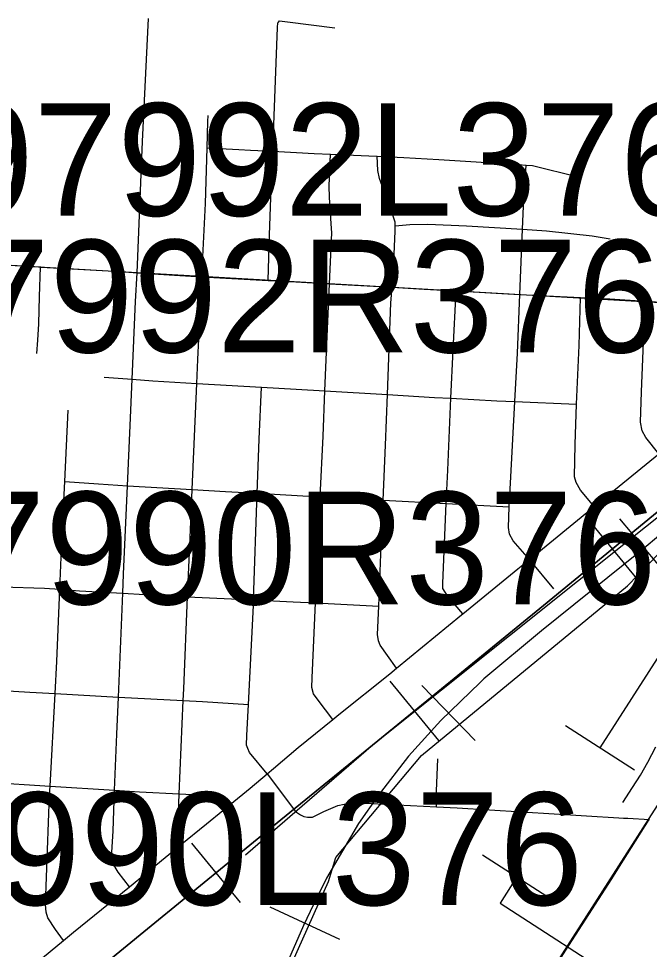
# Model space of a CAD drawing. Extents: x -157.2 to -99.3, y 12.2 to 46.2.
# Drawn here: x -146.139 to -145.523, y 39.597 to 40.507 of the extents above; entities that cross this region are included whole.
import ezdxf

# ---------------------------------------------------------------- set-up
doc = ezdxf.new("R2010")
doc.units = 0
for name, color, linetype in [('tdCoCityStreetMajor', 7, 'Continuous'), ('tdCoCityStreetMinor', 7, 'Continuous'), ('tdCoPipe2', 7, 'Continuous'), ('tdCoPriCL', 7, 'Continuous'), ('tdCoPriDiv', 7, 'Continuous'), ('tdCoPriNonDiv', 7, 'Continuous'), ('tdCoPriNonDivCL', 7, 'Continuous'), ('tdCoRRCL', 7, 'Continuous'), ('tdCoSectLine', 7, 'Continuous'), ('tdCoStrucPriMaintName', 7, 'Continuous')]:
    doc.layers.add(name, color=color, linetype=linetype)

msp = doc.modelspace()

# ---------------------------------------------------------------- linework, layer by layer
at = {"layer": 'tdCoCityStreetMajor'}
for p, q in [((-145.52741, 40.23062), (-145.46025, 40.22623)), ((-146.0311, 39.65875), (-145.98148, 39.69922))]:
    msp.add_line(p, q, dxfattribs=at)
for points in [[(-146.46598, 40.28411), (-146.4459, 40.28318), (-146.40126, 40.27998), (-146.34084, 40.27332), (-146.30114, 40.26913), (-146.28117, 40.26789), (-146.275, 40.26814), (-146.26913, 40.26855), (-146.25749, 40.26937), (-146.23357, 40.27036), (-146.19831, 40.26888), (-146.11787, 40.26402), (-146.11746, 40.264), (-146.06356, 40.26088), (-146.03998, 40.25951), (-146.02344, 40.25839)], [(-146.02344, 40.25839), (-145.98179, 40.25556), (-145.96036, 40.2544)], [(-145.96036, 40.2544), (-145.89546, 40.25086), (-145.86859, 40.2494), (-145.83555, 40.24758)], [(-145.83555, 40.24758), (-145.7746, 40.24422), (-145.74332, 40.24249), (-145.71185, 40.24065)], [(-145.71185, 40.24065), (-145.66736, 40.23805), (-145.64973, 40.23719), (-145.59033, 40.23427), (-145.56181, 40.23288), (-145.52741, 40.23062)], [(-145.57704, 40.03015), (-145.57024, 40.03571), (-145.51406, 40.08161), (-145.48382, 40.10631), (-145.46582, 40.12086), (-145.46019, 40.12692)], [(-145.77011, 39.87215), (-145.77011, 39.87215), (-145.70661, 39.92425), (-145.70526, 39.92535), (-145.65162, 39.96913), (-145.64046, 39.97826), (-145.57704, 40.03015)], [(-145.83231, 39.82208), (-145.82646, 39.82684), (-145.77665, 39.86679), (-145.77011, 39.87215)], [(-145.93992, 39.73317), (-145.93275, 39.73905), (-145.91327, 39.75483), (-145.89647, 39.7691), (-145.89033, 39.77431), (-145.86617, 39.79453), (-145.83231, 39.82208)], [(-146.29299, 39.76762), (-146.23102, 39.76438), (-146.20021, 39.76276), (-146.16988, 39.76084), (-146.10855, 39.75695), (-146.04558, 39.75296), (-146.02117, 39.75142), (-145.98236, 39.74937), (-145.96963, 39.7487), (-145.96297, 39.74846), (-145.95804, 39.74673), (-145.95163, 39.74353), (-145.94571, 39.73909), (-145.93992, 39.73317)], [(-145.98148, 39.69922), (-145.95593, 39.72006), (-145.93992, 39.73317)], [(-146.33113, 39.41246), (-146.33113, 39.41246), (-146.33077, 39.41279), (-146.29748, 39.44065), (-146.28616, 39.4499), (-146.22271, 39.5017), (-146.20747, 39.51414), (-146.18281, 39.53486), (-146.15829, 39.55472), (-146.13472, 39.57382), (-146.09556, 39.6061), (-146.08565, 39.61426), (-146.0311, 39.65875)]]:
    msp.add_lwpolyline(points, dxfattribs=at)
at = {"layer": 'tdCoCityStreetMinor'}
for p, q in [((-145.9552, 40.38055), (-145.92436, 40.37878)), ((-146.11788, 40.26401), (-146.11787, 40.26402)), ((-146.05577, 40.15643), (-146.02844, 40.1543)), ((-145.9653, 40.15031), (-145.90222, 40.14676)), ((-145.65464, 40.13256), (-145.59423, 40.13018)), ((-145.61664, 39.94956), (-145.64046, 39.97826)), ((-145.5444, 39.72558), (-145.523, 39.72443))]:
    msp.add_line(p, q, dxfattribs=at)
for points in [[(-146.02844, 40.1543), (-146.02519, 40.23041), (-146.02344, 40.25839), (-146.01826, 40.38661), (-146.0125, 40.50663)], [(-145.89116, 40.37701), (-145.88635, 40.49798), (-145.8861, 40.50242), (-145.88549, 40.50323)], [(-145.88549, 40.50323), (-145.88462, 40.50439), (-145.87673, 40.5034), (-145.83037, 40.49748)], [(-145.9552, 40.38055), (-145.95441, 40.40624), (-145.95427, 40.41199)], [(-145.96036, 40.2544), (-145.95688, 40.32609), (-145.9552, 40.38055)], [(-145.92436, 40.37878), (-145.91298, 40.37813), (-145.89116, 40.37701), (-145.85059, 40.37492), (-145.83484, 40.37427), (-145.79708, 40.3727), (-145.78898, 40.37226), (-145.76303, 40.37085)], [(-145.89546, 40.25086), (-145.89424, 40.29551), (-145.89153, 40.36777), (-145.89116, 40.37701)], [(-145.84008, 40.14315), (-145.83752, 40.20353), (-145.83555, 40.24758), (-145.83333, 40.29724), (-145.83407, 40.30612), (-145.83456, 40.31721), (-145.83579, 40.33201), (-145.83604, 40.34335), (-145.83484, 40.37427)], [(-145.77912, 40.13947), (-145.77562, 40.22918), (-145.7746, 40.24422), (-145.77291, 40.26913), (-145.77143, 40.29897), (-145.77143, 40.30409), (-145.77143, 40.30784), (-145.77414, 40.31573), (-145.78672, 40.35051), (-145.78845, 40.3584), (-145.78898, 40.37226)], [(-145.76303, 40.37085), (-145.72901, 40.369), (-145.65109, 40.36407), (-145.64357, 40.36353), (-145.63728, 40.36308), (-145.59264, 40.35199)], [(-145.65464, 40.13256), (-145.65207, 40.17985), (-145.64973, 40.23719), (-145.64713, 40.30094), (-145.64591, 40.33078), (-145.64357, 40.36353)], [(-145.77143, 40.30409), (-145.75713, 40.30538), (-145.73962, 40.30587), (-145.70189, 40.30439), (-145.64713, 40.30094)], [(-145.64713, 40.30094), (-145.62371, 40.29946), (-145.57908, 40.29453), (-145.56157, 40.29157)], [(-146.12168, 40.17942), (-146.12061, 40.19266), (-146.11953, 40.20841), (-146.11882, 40.23525), (-146.11788, 40.26401)], [(-145.98236, 39.74937), (-145.97856, 39.84055), (-145.97809, 39.85187), (-145.97432, 39.94187), (-145.97192, 39.99934), (-145.96985, 40.04665), (-145.9653, 40.15031), (-145.96428, 40.17369), (-145.96036, 40.2544)], [(-145.72159, 40.03291), (-145.72014, 40.06543), (-145.71703, 40.13579), (-145.71496, 40.18281), (-145.71185, 40.24065)], [(-145.57704, 40.03015), (-145.59042, 40.04595), (-145.59486, 40.05359), (-145.59634, 40.05902), (-145.59585, 40.09058), (-145.59423, 40.13018), (-145.5919, 40.18725), (-145.59033, 40.23427)], [(-145.51406, 40.08161), (-145.5268, 40.09749), (-145.53025, 40.1039), (-145.53197, 40.11253), (-145.53099, 40.14212), (-145.52741, 40.23062)], [(-146.04797, 39.68428), (-146.04862, 39.68713), (-146.04714, 39.71303), (-146.04558, 39.75296), (-146.04344, 39.80773), (-146.04189, 39.84398), (-146.03758, 39.94534), (-146.03678, 39.96407), (-146.03297, 40.05043), (-146.03037, 40.10933), (-146.02844, 40.1543)], [(-146.02844, 40.1543), (-146.00817, 40.15273), (-145.9653, 40.15031)], [(-145.91544, 39.7936), (-145.91668, 39.79687), (-145.91643, 39.80649), (-145.91492, 39.83654), (-145.91002, 39.93349), (-145.90984, 39.93879), (-145.9062, 40.04295), (-145.90435, 40.09576), (-145.90222, 40.14676)], [(-145.90222, 40.14676), (-145.8681, 40.14484), (-145.84008, 40.14315), (-145.77912, 40.13947)], [(-145.85133, 39.84718), (-145.85133, 39.84718), (-145.85281, 39.85335), (-145.85256, 39.86272), (-145.8495, 39.93583), (-145.84812, 39.96851), (-145.84476, 40.03949), (-145.84196, 40.09872), (-145.84008, 40.14315)], [(-145.77011, 39.87215), (-145.77907, 39.88467), (-145.78623, 39.89453), (-145.78771, 39.89897), (-145.78869, 39.90513), (-145.78755, 39.93265), (-145.78475, 40.00057), (-145.78327, 40.03613), (-145.78105, 40.08984), (-145.77912, 40.13947)], [(-145.77912, 40.13947), (-145.73321, 40.1367), (-145.71703, 40.13579), (-145.67205, 40.13325), (-145.65464, 40.13256)], [(-145.64046, 39.97826), (-145.65626, 39.99663), (-145.65996, 40.00304), (-145.66095, 40.00945), (-145.66003, 40.0297), (-145.65898, 40.05285), (-145.65464, 40.13256), (-145.65464, 40.13256)], [(-146.09897, 39.94918), (-146.0967, 40.00402), (-146.09432, 40.0546), (-146.09103, 40.12412)], [(-146.09432, 40.0546), (-146.06119, 40.05211), (-146.03297, 40.05043), (-145.96985, 40.04665), (-145.9374, 40.04471), (-145.9062, 40.04295), (-145.84476, 40.03949), (-145.81064, 40.03756), (-145.78327, 40.03613), (-145.72159, 40.03291), (-145.66003, 40.0297)], [(-145.70526, 39.92535), (-145.72038, 39.94287), (-145.72482, 39.95002), (-145.72507, 39.9552), (-145.72159, 40.03291)], [(-146.2057, 39.9552), (-146.17858, 39.95273), (-146.16921, 39.95199), (-146.16247, 39.95175), (-146.1554, 39.9515), (-146.11397, 39.95026), (-146.09897, 39.94918)], [(-146.10855, 39.75695), (-146.1036, 39.84733), (-146.10188, 39.87875), (-146.09897, 39.94918)], [(-146.09897, 39.94918), (-146.09897, 39.94918), (-146.07993, 39.9478), (-146.03758, 39.94534), (-145.9951, 39.94287), (-145.97432, 39.94187), (-145.90984, 39.93879), (-145.87131, 39.93695), (-145.8495, 39.93583), (-145.78755, 39.93265)], [(-146.28871, 39.85901), (-146.28871, 39.85901), (-146.24837, 39.85655), (-146.22648, 39.85512), (-146.16591, 39.85114), (-146.12827, 39.84866), (-146.1036, 39.84733), (-146.04189, 39.84398), (-145.97856, 39.84055), (-145.95984, 39.83954), (-145.91492, 39.83654)], [(-145.83231, 39.82208), (-145.84689, 39.84102), (-145.85133, 39.84718)], [(-145.89647, 39.7691), (-145.91397, 39.78972), (-145.91544, 39.7936)], [(-145.7312, 39.73675), (-145.73104, 39.75205), (-145.72996, 39.78354)], [(-145.89647, 39.7691), (-145.86884, 39.73226), (-145.86415, 39.72881), (-145.8607, 39.72733), (-145.857, 39.72659), (-145.85232, 39.72659), (-145.84122, 39.73202), (-145.82766, 39.73818), (-145.82149, 39.73942), (-145.80743, 39.74065), (-145.7312, 39.73675), (-145.71101, 39.73572), (-145.55311, 39.72608), (-145.54843, 39.72579), (-145.5444, 39.72558)], [(-146.09556, 39.6061), (-146.10336, 39.61685), (-146.11076, 39.62844), (-146.11249, 39.63387), (-146.11298, 39.64127), (-146.10903, 39.74805), (-146.10855, 39.75695)], [(-145.98148, 39.69922), (-145.98277, 39.70662), (-145.98351, 39.72166), (-145.98236, 39.74937)], [(-146.0311, 39.65875), (-146.0422, 39.67283), (-146.04738, 39.68171), (-146.04797, 39.68428)]]:
    msp.add_lwpolyline(points, dxfattribs=at)
at = {"layer": 'tdCoPipe2'}
for p, q in [((-145.60517, 39.81618), (-145.53773, 39.77283)), ((-145.68628, 39.69), (-145.61884, 39.64665))]:
    msp.add_line(p, q, dxfattribs=at)
for points in [[(-145.45255, 40.06609), (-145.49272, 39.91699), (-145.57145, 39.79451)], [(-145.65256, 39.66833), (-145.66905, 39.64267), (-145.54623, 39.56303), (-145.54518, 39.43998)]]:
    msp.add_lwpolyline(points, dxfattribs=at)
at = {"layer": 'tdCoPriCL'}
msp.add_lwpolyline([(-145.61843, 39.57671), (-145.52417, 39.72447), (-145.51451, 39.73915)], dxfattribs=at)
at = {"layer": 'tdCoPriDiv'}
msp.add_lwpolyline([(-145.54923, 39.74096), (-145.53964, 39.75552), (-145.53172, 39.76781), (-145.52479, 39.78047), (-145.5169, 39.79535)], dxfattribs=at)
at = {"layer": 'tdCoPriNonDiv'}
msp.add_lwpolyline([(-145.61824, 39.57659), (-145.52417, 39.72447)], dxfattribs=at)
at = {"layer": 'tdCoPriNonDivCL'}
for points in [[(-145.83128, 39.24827), (-145.83126, 39.2484), (-145.78794, 39.3147), (-145.73332, 39.39836), (-145.68155, 39.47791), (-145.61784, 39.57632), (-145.61778, 39.5764), (-145.56001, 39.66656), (-145.55244, 39.67837), (-145.54071, 39.69696), (-145.52359, 39.7241)], [(-145.82572, 39.25688), (-145.78794, 39.3147), (-145.73332, 39.39836), (-145.68155, 39.47791), (-145.61778, 39.5764), (-145.61237, 39.58485), (-145.55454, 39.67508), (-145.55244, 39.67837), (-145.54071, 39.69696), (-145.52338, 39.72443)]]:
    msp.add_lwpolyline(points, dxfattribs=at)
at = {"layer": 'tdCoRRCL'}
for p, q in [((-145.53539, 39.95973), (-145.58293, 40.01774)), ((-145.55245, 40.01816), (-145.50426, 39.96068)), ((-145.72898, 39.80144), (-145.77642, 39.85954)), ((-145.74554, 39.85524), (-145.69321, 39.80152)), ((-145.9226, 39.64327), (-145.97002, 39.70138)), ((-145.89379, 39.63901), (-145.82574, 39.60749))]:
    msp.add_line(p, q, dxfattribs=at)
for points in [[(-146.58682, 38.93468), (-146.46721, 39.15472), (-146.39901, 39.27587), (-146.37333, 39.3098), (-146.34241, 39.34848), (-146.29287, 39.38912), (-146.23467, 39.43656), (-146.17045, 39.48873), (-146.12892, 39.5228), (-146.0171, 39.61456), (-145.88314, 39.72387), (-145.81682, 39.77813), (-145.73345, 39.84621), (-145.62677, 39.93332), (-145.50993, 40.02909), (-145.432, 40.09296), (-145.42208, 40.10106), (-145.33959, 40.16836), (-145.29673, 40.20333), (-145.23618, 40.25313), (-145.20708, 40.27777), (-145.18532, 40.29874), (-144.97275, 40.46105)], [(-144.94389, 40.46421), (-145.14352, 40.31302), (-145.17232, 40.2857), (-145.26021, 40.20919), (-145.32489, 40.15625), (-145.33521, 40.1478), (-145.42608, 40.07282), (-145.43121, 40.06893), (-145.44896, 40.05545), (-145.47276, 40.03571), (-145.49654, 40.01598), (-145.51054, 40.00436), (-145.53221, 39.98619), (-145.62873, 39.90849), (-145.68499, 39.86187), (-145.68864, 39.85831), (-145.72701, 39.82094), (-145.75853, 39.78614), (-145.78808, 39.74783), (-145.80734, 39.72047), (-145.83864, 39.66706), (-145.85134, 39.64145), (-145.86097, 39.62066), (-145.88811, 39.55894)], [(-145.10589, 40.37691), (-145.13761, 40.3441), (-145.18532, 40.29874), (-145.20708, 40.27777), (-145.23618, 40.25313), (-145.29673, 40.20333), (-145.33959, 40.16836), (-145.42208, 40.10106), (-145.432, 40.09296), (-145.50993, 40.02909), (-145.62677, 39.93332), (-145.73345, 39.84621), (-145.81682, 39.77813), (-145.88314, 39.72387), (-146.0171, 39.61456), (-146.12892, 39.5228)], [(-145.91775, 39.68998), (-145.79271, 39.79798), (-145.46051, 40.06341)], [(-145.51054, 40.00436), (-145.53221, 39.98619), (-145.62873, 39.90849), (-145.68499, 39.86187), (-145.68864, 39.85831), (-145.72701, 39.82094), (-145.75853, 39.78614), (-145.78808, 39.74783), (-145.80734, 39.72047), (-145.83864, 39.66706), (-145.85134, 39.64145), (-145.86097, 39.62066), (-145.88811, 39.55894)], [(-145.83652, 39.6637), (-145.82945, 39.68714), (-145.74571, 39.78701), (-145.5446, 39.95252), (-145.49398, 40.00453)], [(-146.26196, 38.6645), (-146.23667, 38.76308), (-146.22278, 38.80208), (-145.83652, 39.6637)]]:
    msp.add_lwpolyline(points, dxfattribs=at)
at = {"layer": 'tdCoSectLine'}
msp.add_lwpolyline([(-146.46636, 40.28411), (-145.46168, 40.22629)], dxfattribs=at)

# ---------------------------------------------------------------- texts
at = {"layer": 'tdCoStrucPriMaintName'}
for s, p in [('97992L376', (-146.20645, 40.31404)), ('97992R376', (-146.27262, 40.18056)), ('97990R376', (-146.27698, 39.93449)), ('97990L376', (-146.32426, 39.6408))]:
    msp.add_text(s, height=0.11, dxfattribs=at).set_placement(p)

doc.saveas('drawing.dxf')
